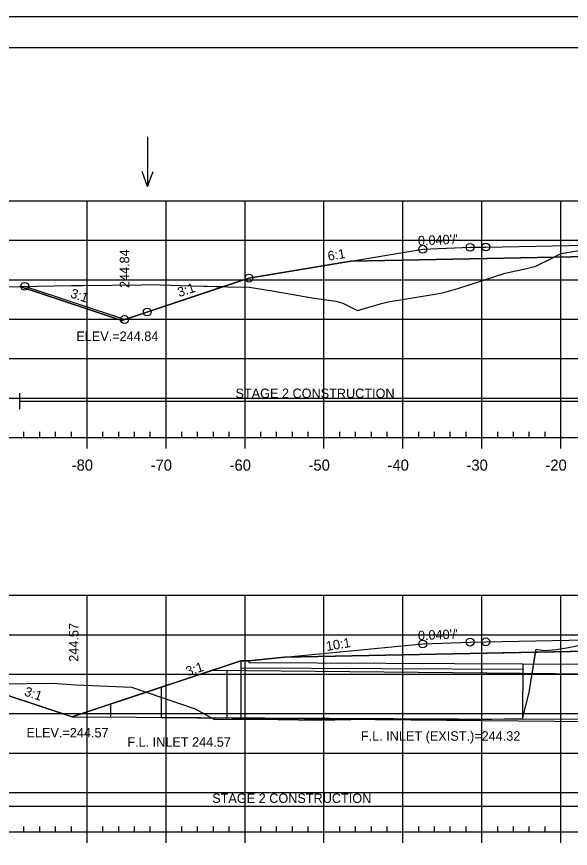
# Model space of a CAD drawing. Extents: x 1365647 to 1367999, y 387113 to 400173.
# Drawn here: x 1365805.2 to 1365875.3, y 390254 to 390359.5 of the extents above; entities that cross this region are included whole.
import ezdxf

# ---------------------------------------------------------------- set-up
doc = ezdxf.new("R2010")
doc.units = 0
for name, color, linetype in [('R_Alt Surface', 7, 'Continuous'), ('R_Axis', 7, 'Continuous'), ('R_Axis Annot', 7, 'Continuous'), ('R_Border', 7, 'Continuous'), ('R_Border Notes', 7, 'Continuous'), ('R_Contours', 7, 'Continuous'), ('R_Exist Surface', 7, 'Continuous'), ('R_Fin Surface', 7, 'Continuous'), ('R_Fin Surface Annot', 7, 'Continuous'), ('R_Grid', 7, 'Continuous'), ('R_No Plot', 7, 'Continuous'), ('R_Proposed Const Limits', 7, 'Continuous'), ('R_Water', 7, 'Continuous'), ('R_Water Annot', 7, 'Continuous')]:
    doc.layers.add(name, color=color, linetype=linetype)

msp = doc.modelspace()

# ---------------------------------------------------------------- linework, layer by layer
at = {"layer": 'R_Alt Surface'}
for points in [[(1365847.47, 390328.46), (1365862.59, 390328.77), (1365881.79, 390329.15), (1365881.79, 390330.44), (1365894.09, 390330.68), (1365905.81, 390330.45), (1365905.81, 390329.16), (1365925.59, 390328.77), (1365940.72, 390328.46)], [(1365839.1, 390278.24), (1365862.59, 390278.71), (1365881.8, 390279.1), (1365881.8, 390280.38), (1365894.09, 390280.63), (1365905.93, 390280.39), (1365905.93, 390279.11), (1365925.59, 390278.71), (1365942.2, 390278.38)]]:
    msp.add_lwpolyline(points, dxfattribs=at)
at = {"layer": 'R_Axis'}
for p, q in [((1365749.09, 390306.11), (1366039.09, 390306.11)), ((1365806.09, 390306.11), (1365806.09, 390306.81)), ((1365808.09, 390306.11), (1365808.09, 390306.81)), ((1365810.09, 390306.11), (1365810.09, 390306.81)), ((1365812.09, 390306.11), (1365812.09, 390306.81)), ((1365814.09, 390304.71), (1365814.09, 390306.11)), ((1365816.09, 390306.11), (1365816.09, 390306.81)), ((1365818.09, 390306.11), (1365818.09, 390306.81)), ((1365820.09, 390306.11), (1365820.09, 390306.81)), ((1365822.09, 390306.11), (1365822.09, 390306.81)), ((1365824.09, 390304.71), (1365824.09, 390306.11)), ((1365826.09, 390306.11), (1365826.09, 390306.81)), ((1365828.09, 390306.11), (1365828.09, 390306.81)), ((1365830.09, 390306.11), (1365830.09, 390306.81)), ((1365832.09, 390306.11), (1365832.09, 390306.81)), ((1365834.09, 390304.71), (1365834.09, 390306.11)), ((1365836.09, 390306.11), (1365836.09, 390306.81)), ((1365838.09, 390306.11), (1365838.09, 390306.81)), ((1365840.09, 390306.11), (1365840.09, 390306.81)), ((1365842.09, 390306.11), (1365842.09, 390306.81)), ((1365844.09, 390304.71), (1365844.09, 390306.11)), ((1365846.09, 390306.11), (1365846.09, 390306.81)), ((1365848.09, 390306.11), (1365848.09, 390306.81)), ((1365850.09, 390306.11), (1365850.09, 390306.81)), ((1365852.09, 390306.11), (1365852.09, 390306.81)), ((1365854.09, 390304.71), (1365854.09, 390306.11)), ((1365856.09, 390306.11), (1365856.09, 390306.81)), ((1365858.09, 390306.11), (1365858.09, 390306.81)), ((1365860.09, 390306.11), (1365860.09, 390306.81)), ((1365862.09, 390306.11), (1365862.09, 390306.81)), ((1365864.09, 390304.71), (1365864.09, 390306.11)), ((1365866.09, 390306.11), (1365866.09, 390306.81)), ((1365868.09, 390306.11), (1365868.09, 390306.81)), ((1365870.09, 390306.11), (1365870.09, 390306.81)), ((1365872.09, 390306.11), (1365872.09, 390306.81)), ((1365874.09, 390304.71), (1365874.09, 390306.11)), ((1365806.09, 390256.11), (1365806.09, 390256.81)), ((1365808.09, 390256.11), (1365808.09, 390256.81)), ((1365810.09, 390256.11), (1365810.09, 390256.81)), ((1365812.09, 390256.11), (1365812.09, 390256.81)), ((1365816.09, 390256.11), (1365816.09, 390256.81)), ((1365818.09, 390256.11), (1365818.09, 390256.81)), ((1365820.09, 390256.11), (1365820.09, 390256.81)), ((1365822.09, 390256.11), (1365822.09, 390256.81)), ((1365826.09, 390256.11), (1365826.09, 390256.81)), ((1365828.09, 390256.11), (1365828.09, 390256.81)), ((1365830.09, 390256.11), (1365830.09, 390256.81)), ((1365832.09, 390256.11), (1365832.09, 390256.81)), ((1365836.09, 390256.11), (1365836.09, 390256.81)), ((1365838.09, 390256.11), (1365838.09, 390256.81)), ((1365840.09, 390256.11), (1365840.09, 390256.81)), ((1365842.09, 390256.11), (1365842.09, 390256.81)), ((1365846.09, 390256.11), (1365846.09, 390256.81)), ((1365848.09, 390256.11), (1365848.09, 390256.81)), ((1365850.09, 390256.11), (1365850.09, 390256.81)), ((1365852.09, 390256.11), (1365852.09, 390256.81)), ((1365856.09, 390256.11), (1365856.09, 390256.81)), ((1365858.09, 390256.11), (1365858.09, 390256.81)), ((1365860.09, 390256.11), (1365860.09, 390256.81)), ((1365862.09, 390256.11), (1365862.09, 390256.81)), ((1365866.09, 390256.11), (1365866.09, 390256.81)), ((1365868.09, 390256.11), (1365868.09, 390256.81)), ((1365870.09, 390256.11), (1365870.09, 390256.81)), ((1365872.09, 390256.11), (1365872.09, 390256.81)), ((1365749.09, 390256.11), (1366039.09, 390256.11)), ((1365814.09, 390254.71), (1365814.09, 390256.11)), ((1365824.09, 390254.71), (1365824.09, 390256.11)), ((1365834.09, 390254.71), (1365834.09, 390256.11)), ((1365844.09, 390254.71), (1365844.09, 390256.11)), ((1365854.09, 390254.71), (1365854.09, 390256.11)), ((1365864.09, 390254.71), (1365864.09, 390256.11)), ((1365874.09, 390254.71), (1365874.09, 390256.11))]:
    msp.add_line(p, q, dxfattribs=at)
at = {"layer": 'R_Border'}
msp.add_line((1365736.09, 390355.57), (1366052.27, 390355.57), dxfattribs=at)
at = {"layer": 'R_Contours'}
for points in [[(1365873.22, 390328.98), (1365873.37, 390329.05), (1365874.11, 390329.42), (1365874.32, 390329.46), (1365876.94, 390329.9), (1365880.43, 390330.13), (1365881.79, 390330.21), (1365881.79, 390329.15)], [(1365831.35, 390325.24), (1365831.9, 390325.22), (1365834.63, 390325.15), (1365837.54, 390324.7), (1365842.6, 390323.81), (1365845.58, 390323.41), (1365846.49, 390323.14), (1365848.35, 390322.2), (1365851.37, 390323.1), (1365852.2, 390323.29), (1365858.37, 390324.32), (1365859.28, 390324.48), (1365861.04, 390325.01), (1365867.04, 390326.96), (1365869.72, 390327.54), (1365870.9, 390327.85), (1365873.22, 390328.98), (1365862.59, 390328.77), (1365847.47, 390328.46), (1365834.59, 390326.32)], [(1365805.56, 390325.26), (1365812.1, 390325.39), (1365812.41, 390325.39), (1365813.5, 390325.4), (1365820.99, 390325.48), (1365821.98, 390325.51), (1365827.34, 390325.35), (1365831.35, 390325.24), (1365818.49, 390320.95)], [(1365870.89, 390278.88), (1365870.95, 390279.26), (1365871.96, 390279.1), (1365873.49, 390279.23), (1365875.06, 390279.47), (1365876.91, 390279.87), (1365880.28, 390280.12), (1365881.8, 390280.26), (1365881.8, 390279.1)], [(1365821.58, 390273.81), (1365827.79, 390271.72), (1365830.24, 390270.35), (1365835.77, 390270.4), (1365843.4, 390270.26), (1365849.57, 390270.39), (1365862.32, 390270.33), (1365868.43, 390270.49), (1365869.24, 390270.43), (1365870.08, 390273.78), (1365870.89, 390278.88), (1365862.59, 390278.71), (1365839.1, 390278.24), (1365834.57, 390277.8), (1365833.57, 390277.81)], [(1365799.71, 390274.84), (1365801.63, 390274.86), (1365802.89, 390274.88), (1365810.01, 390274.95), (1365810.24, 390274.94), (1365812.7, 390274.77), (1365813.72, 390274.73), (1365819.73, 390274.44), (1365821.58, 390273.81), (1365812.19, 390270.68)]]:
    msp.add_lwpolyline(points, close=True, dxfattribs=at)
at = {"layer": 'R_Exist Surface'}
for points in [[(1365803.29, 390325.21), (1365812.1, 390325.39), (1365812.41, 390325.39), (1365813.5, 390325.4), (1365820.99, 390325.48), (1365821.98, 390325.51), (1365827.34, 390325.35), (1365831.9, 390325.22), (1365834.63, 390325.15), (1365837.54, 390324.7), (1365842.6, 390323.81), (1365845.58, 390323.41), (1365846.49, 390323.14), (1365848.35, 390322.2), (1365851.37, 390323.1), (1365852.2, 390323.29), (1365858.37, 390324.32), (1365859.28, 390324.48), (1365861.04, 390325.01), (1365867.04, 390326.96), (1365869.72, 390327.54), (1365870.9, 390327.85), (1365873.37, 390329.05), (1365874.11, 390329.42), (1365874.32, 390329.46), (1365876.94, 390329.9)], [(1365802.89, 390274.88), (1365810.01, 390274.95), (1365810.24, 390274.94), (1365812.7, 390274.77), (1365813.72, 390274.73), (1365819.73, 390274.44), (1365827.79, 390271.72), (1365830.24, 390270.35), (1365835.77, 390270.4), (1365843.4, 390270.26), (1365849.57, 390270.39), (1365862.32, 390270.33), (1365868.43, 390270.49), (1365869.24, 390270.43), (1365870.08, 390273.78), (1365870.95, 390279.26), (1365871.96, 390279.1), (1365873.49, 390279.23), (1365875.06, 390279.47), (1365876.91, 390279.87)]]:
    msp.add_lwpolyline(points, dxfattribs=at)
at = {"layer": 'R_Fin Surface'}
for points in [[(1365805.56, 390325.26), (1365818.49, 390320.95), (1365834.59, 390326.32), (1365847.47, 390328.46), (1365856.59, 390329.98), (1365862.59, 390330.22), (1365864.59, 390330.26), (1365894.09, 390330.85), (1365923.59, 390330.26), (1365925.59, 390330.22), (1365931.59, 390329.98), (1365940.72, 390328.46), (1365953.59, 390326.32), (1365973.99, 390319.52), (1365988.88, 390324.48)], [(1365831.35, 390325.24), (1365834.59, 390326.32), (1365852.3, 390329.27), (1365856.59, 390329.98), (1365862.59, 390330.22), (1365864.59, 390330.26), (1365894.09, 390330.85), (1365923.59, 390330.26), (1365925.59, 390330.22), (1365931.59, 390329.98), (1365935.89, 390329.27), (1365953.59, 390326.32), (1365958.19, 390324.78)], [(1365856.59, 390329.98), (1365862.59, 390330.22), (1365864.59, 390330.26), (1365894.09, 390330.85), (1365923.59, 390330.26), (1365925.59, 390330.22), (1365931.59, 390329.98)], [(1365799.71, 390274.84), (1365812.19, 390270.68), (1365833.57, 390277.81), (1365834.57, 390277.8), (1365839.1, 390278.24), (1365856.59, 390279.93), (1365862.59, 390280.17), (1365864.59, 390280.21), (1365894.09, 390280.8), (1365923.59, 390280.21), (1365925.59, 390280.17), (1365931.59, 390279.93), (1365942.2, 390278.38), (1365953.6, 390276.71), (1365954.61, 390276.69), (1365977.78, 390268.97), (1365983.34, 390270.82)], [(1365856.59, 390279.93), (1365862.59, 390280.17), (1365864.59, 390280.21), (1365894.09, 390280.8), (1365923.59, 390280.21), (1365925.59, 390280.17), (1365931.59, 390279.93)]]:
    msp.add_lwpolyline(points, dxfattribs=at)
at = {"layer": 'R_Grid'}
for p, q in [((1365749.09, 390336.11), (1366039.09, 390336.11)), ((1365814.09, 390306.11), (1365814.09, 390336.11)), ((1365824.09, 390306.11), (1365824.09, 390336.11)), ((1365834.09, 390306.11), (1365834.09, 390336.11)), ((1365844.09, 390306.11), (1365844.09, 390336.11)), ((1365854.09, 390306.11), (1365854.09, 390336.11)), ((1365864.09, 390306.11), (1365864.09, 390336.11)), ((1365874.09, 390306.11), (1365874.09, 390336.11)), ((1365749.09, 390331.11), (1366039.09, 390331.11)), ((1365749.09, 390326.11), (1366039.09, 390326.11)), ((1365749.09, 390321.11), (1366039.09, 390321.11)), ((1365749.09, 390316.11), (1366039.09, 390316.11)), ((1365749.09, 390311.11), (1366039.09, 390311.11)), ((1365749.09, 390306.11), (1366039.09, 390306.11)), ((1365749.09, 390286.11), (1366039.09, 390286.11)), ((1365814.09, 390256.11), (1365814.09, 390286.11)), ((1365824.09, 390256.11), (1365824.09, 390286.11)), ((1365834.09, 390256.11), (1365834.09, 390286.11)), ((1365844.09, 390256.11), (1365844.09, 390286.11)), ((1365854.09, 390256.11), (1365854.09, 390286.11)), ((1365864.09, 390256.11), (1365864.09, 390286.11)), ((1365874.09, 390256.11), (1365874.09, 390286.11)), ((1365749.09, 390281.11), (1366039.09, 390281.11)), ((1365749.09, 390276.11), (1366039.09, 390276.11)), ((1365749.09, 390271.11), (1366039.09, 390271.11)), ((1365749.09, 390266.11), (1366039.09, 390266.11)), ((1365749.09, 390261.11), (1366039.09, 390261.11)), ((1365749.09, 390256.11), (1366039.09, 390256.11))]:
    msp.add_line(p, q, dxfattribs=at)
at = {"layer": 'R_No Plot'}
msp.add_line((1365723.69, 390359.47), (1366057.03, 390359.47), dxfattribs=at)
msp.add_lwpolyline([(1365723.69, 390359.47), (1366057.03, 390359.47), (1366057.03, 390146.13), (1365723.69, 390146.13)], close=True, dxfattribs=at)
for centre in [(1365856.59, 390329.98), (1365856.59, 390329.98), (1365856.59, 390329.98), (1365856.59, 390329.98), (1365856.59, 390329.98), (1365862.59, 390330.22), (1365862.59, 390330.22), (1365862.59, 390330.22), (1365862.59, 390330.22), (1365862.59, 390330.22), (1365864.59, 390330.26), (1365864.59, 390330.26), (1365864.59, 390330.26), (1365864.59, 390330.26), (1365864.59, 390330.26), (1365834.59, 390326.32), (1365834.59, 390326.32), (1365834.59, 390326.32), (1365834.59, 390326.32), (1365834.59, 390326.32), (1365806.19, 390325.27), (1365806.19, 390325.27), (1365821.71, 390322.02), (1365821.71, 390322.02), (1365821.71, 390322.02), (1365818.82, 390321.06), (1365818.82, 390321.06), (1365856.59, 390279.93), (1365856.59, 390279.93), (1365856.59, 390279.93), (1365856.59, 390279.93), (1365856.59, 390279.93), (1365862.59, 390280.17), (1365862.59, 390280.17), (1365862.59, 390280.17), (1365862.59, 390280.17), (1365862.59, 390280.17), (1365864.59, 390280.21), (1365864.59, 390280.21), (1365864.59, 390280.21), (1365864.59, 390280.21), (1365864.59, 390280.21)]:
    msp.add_circle(centre, 0.5, dxfattribs=at)
at = {"layer": 'R_Proposed Const Limits'}
for points in [[(1365818.82, 390321.06), (1365806.19, 390325.27)], [(1365799.71, 390274.84), (1365812.19, 390270.68)]]:
    msp.add_lwpolyline(points, dxfattribs=at)
at = {"layer": 'R_Water'}
for p, q in [((1365805.56, 390309.72), (1365805.56, 390311.72)), ((1365805.56, 390310.72), (1365881.79, 390310.72)), ((1365833.57, 390277.81), (1365833.57, 390270.56)), ((1365833.57, 390277.81), (1365834.57, 390277.8)), ((1365834.57, 390277.8), (1365834.57, 390277.6)), ((1365834.57, 390277.6), (1365869.28, 390277.43)), ((1365829.95, 390276.6), (1365958.65, 390275.34)), ((1365831.78, 390276.59), (1365831.78, 390270.59)), ((1365833.57, 390276.9), (1365869.27, 390276.72)), ((1365869.28, 390277.43), (1365869.24, 390270.43)), ((1365869.28, 390277.43), (1365869.24, 390270.43)), ((1365869.28, 390277.43), (1365918.2, 390277.18)), ((1365823.45, 390274.43), (1365823.45, 390270.63)), ((1365817.07, 390272.31), (1365817.07, 390270.66)), ((1365812.19, 390270.68), (1365869.24, 390270.42)), ((1365823.45, 390270.63), (1365963.09, 390269.27)), ((1365869.24, 390270.43), (1365918.17, 390270.18)), ((1365799.71, 390259.39), (1365881.8, 390259.39))]:
    msp.add_line(p, q, dxfattribs=at)
at = {"layer": 'R_Water Annot'}
for p, q in [((1365821.74, 390344.22), (1365821.74, 390337.93)), ((1365821.74, 390337.93), (1365821.04, 390339.85)), ((1365821.74, 390337.93), (1365822.44, 390339.85))]:
    msp.add_line(p, q, dxfattribs=at)

# ---------------------------------------------------------------- texts
at = {"layer": 'R_Axis Annot'}
for s, p in [('-80', (1365812.13, 390301.91)), ('-70', (1365822.13, 390301.91)), ('-60', (1365832.13, 390301.91)), ('-50', (1365842.13, 390301.91)), ('-40', (1365852.13, 390301.91)), ('-30', (1365862.13, 390301.91)), ('-20', (1365872.13, 390301.91))]:
    msp.add_text(s, height=1.4, dxfattribs=at).set_placement(p)
at = {"layer": 'R_Border Notes'}
for s, p in [('ELEV.=244.84', (1365812.72, 390318.35)), ('ELEV.=244.57', (1365806.41, 390268.08)), ('F.L. INLET (EXIST.)=244.32', (1365848.76, 390267.67))]:
    msp.add_text(s, height=1.2, dxfattribs=at).set_placement(p)
at = {"layer": 'R_Fin Surface Annot'}
for s, rotation, p in [("0.040'/'", 2.2906, (1365856.01, 390330.46)), ('244.84', 90, (1365819.42, 390325.06)), ('6:1', 9.4623, (1365844.66, 390328.5)), ('3:1', 18.4349, (1365825.76, 390323.9)), ('3:1', 341.5651, (1365811.88, 390323.9)), ('244.57', 90, (1365812.99, 390277.68)), ("0.040'/'", 2.2906, (1365856.01, 390280.41)), ('10:1', 9.4623, (1365844.45, 390279.04)), ('3:1', 18.4349, (1365826.82, 390275.84)), ('3:1', 341.5651, (1365806.04, 390273.42))]:
    msp.add_text(s, height=1.2, rotation=rotation, dxfattribs=at).set_placement(p)
at = {"layer": 'R_Water'}
for s, p in [('STAGE 2 CONSTRUCTION', (1365832.88, 390311.11)), ('F.L. INLET 244.57', (1365819.18, 390266.91)), ('STAGE 2 CONSTRUCTION', (1365829.93, 390259.78))]:
    msp.add_text(s, height=1.2, dxfattribs=at).set_placement(p)

doc.saveas('drawing.dxf')
